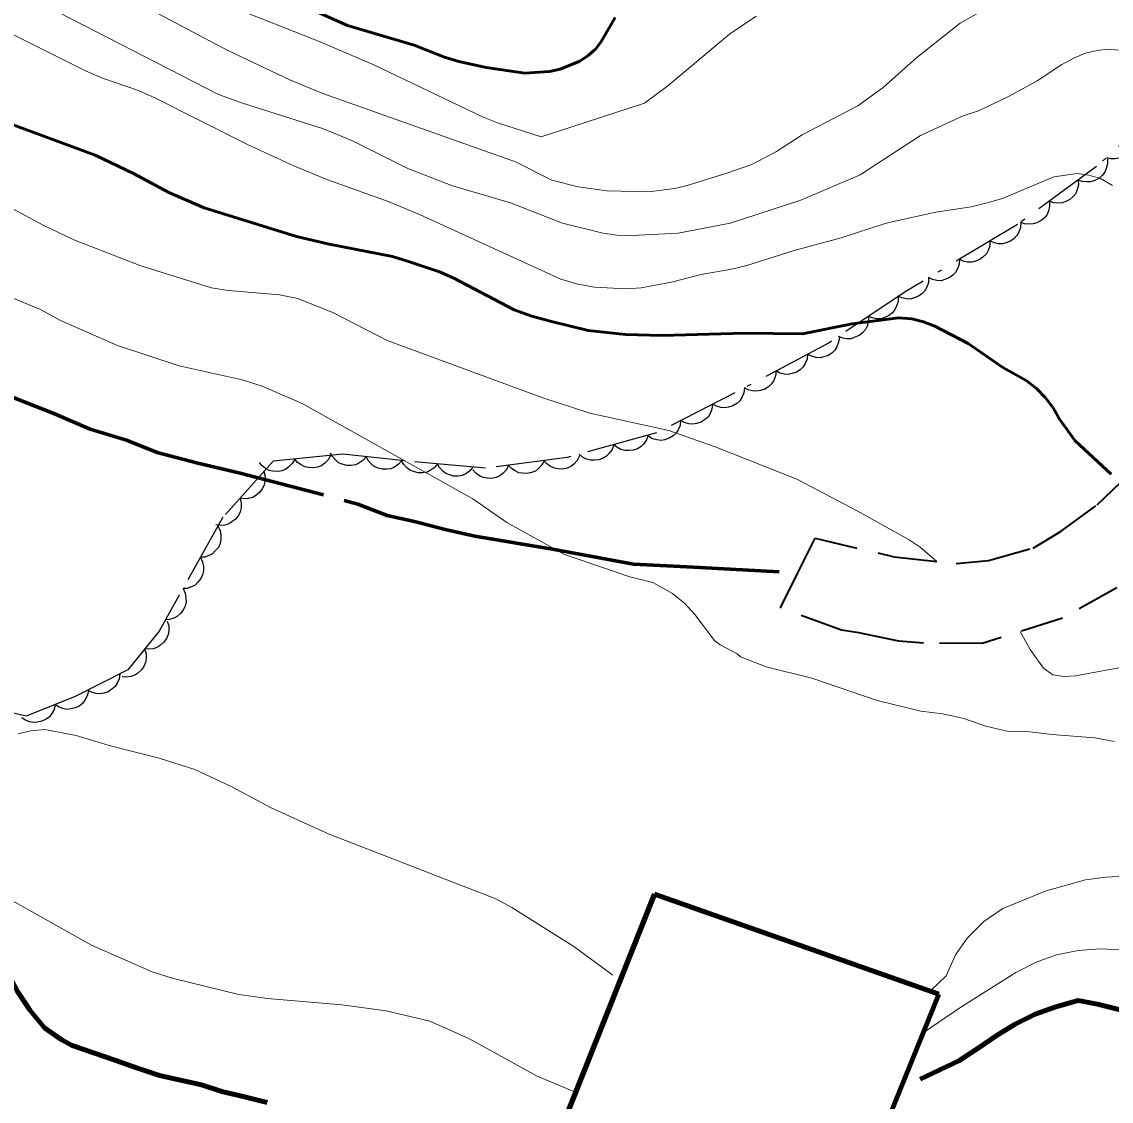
# Model space of a CAD drawing. Extents: x 356765 to 358572, y 5103174 to 5104650.
# Drawn here: x 357617.76 to 357663.4, y 5103477.26 to 5103522.49 of the extents above; entities that cross this region are included whole.
import ezdxf

# ---------------------------------------------------------------- set-up
doc = ezdxf.new("R2010")
doc.units = 0
doc.header["$LTSCALE"] = 0.6
for name, pattern in [('DOT_DASHED', [7.7, 5, -1.2, 0.3, -1.2]), ('LONG_DASHED', [7.5, 6, -1.5]), ('MEDIUM_DASHED', [4.5, 3, -1.5])]:
    doc.linetypes.add(name, pattern=pattern)
for name, color, linetype, lineweight in [('1', 7, 'Continuous', 53), ('10', 7, 'Continuous', 35), ('2', 7, 'Continuous', 13), ('21', 7, 'Continuous', 53), ('22', 7, 'Continuous', 35), ('37', 7, 'Continuous', 13), ('4', 7, 'Continuous', 90), ('44', 7, 'Continuous', 25)]:
    doc.layers.add(name, color=color, linetype=linetype, lineweight=lineweight)

msp = doc.modelspace()

# ---------------------------------------------------------------- linework, layer by layer
at = {"layer": '1'}
for points in [[(357642.61, 5103522.67), (357642.01, 5103521.63), (357641.79, 5103521.34), (357641.48, 5103521.08), (357641.14, 5103520.84), (357640.31, 5103520.5), (357639.86, 5103520.4), (357638.83, 5103520.34), (357637.21, 5103520.58), (357636.06, 5103520.83), (357635.46, 5103521.01), (357634.2, 5103521.51), (357631.4, 5103522.34), (357629.27, 5103523.28)], [(357663.4, 5103503.54), (357661.89, 5103504.93), (357661.24, 5103505.84), (357660.97, 5103506.32), (357660.65, 5103506.74), (357660.27, 5103507.12), (357659.84, 5103507.46), (357658.86, 5103508.01), (357657.41, 5103509.01), (357656.01, 5103509.74), (357655.53, 5103509.92), (357655.05, 5103510.05), (357654.49, 5103510.08), (357652.54, 5103509.83), (357650.47, 5103509.42), (357648.03, 5103509.44), (357644.59, 5103509.34), (357643.05, 5103509.38), (357641.49, 5103509.55), (357639.9, 5103509.94), (357639.12, 5103510.15), (357638.38, 5103510.42), (357635.86, 5103511.75), (357635.25, 5103512.01), (357633.96, 5103512.45), (357633.29, 5103512.65), (357630.63, 5103513.17), (357629.26, 5103513.5), (357625.39, 5103514.7), (357623.91, 5103515.34), (357622.44, 5103516.13), (357620.83, 5103516.9), (357616.21, 5103518.61)]]:
    msp.add_lwpolyline(points, dxfattribs=at)
at = {"layer": '10', "lineweight": 158}
msp.add_lwpolyline([(357656.18, 5103481.75), (357650.12, 5103466.77), (357648.7, 5103466.18), (357639.13, 5103469.94), (357638.32, 5103470.98), (357644.26, 5103485.93)], dxfattribs=at)
at = {"layer": '2'}
for points in [[(357658.16, 5103523.05), (357657.07, 5103522.43), (357655.25, 5103520.99), (357653.85, 5103519.74), (357652.79, 5103518.97), (357650.45, 5103517.75), (357649.37, 5103517.05), (357648.34, 5103516.51), (357647.26, 5103516.13), (357645.64, 5103515.63), (357645.11, 5103515.51), (357644.02, 5103515.37), (357642.28, 5103515.41), (357641.07, 5103515.58), (357639.96, 5103515.86), (357638.44, 5103516.62), (357630.37, 5103519.48), (357629.01, 5103520.05), (357626.39, 5103521.29), (357617.83, 5103525.82)], [(357663.7, 5103521.3), (357663.27, 5103521.34), (357662.81, 5103521.29), (357662.31, 5103521.17), (357661.83, 5103520.96), (357661.33, 5103520.7), (357660.3, 5103520.01), (357659.1, 5103519.36), (357657.84, 5103518.76), (357657.2, 5103518.55), (357655.41, 5103517.72), (357652.88, 5103516.08), (357650.39, 5103515.01), (357647.44, 5103514.05), (357645.25, 5103513.63), (357643.31, 5103513.54), (357642.7, 5103513.55), (357642.1, 5103513.63), (357640.41, 5103514.05), (357638.23, 5103514.91), (357635.8, 5103515.62), (357633.93, 5103516.34), (357631.61, 5103517.5), (357630.4, 5103518.01), (357626.96, 5103519.09), (357625.99, 5103519.44), (357619.31, 5103522.88)], [(357648.52, 5103522.72), (357647.41, 5103521.97), (357644.82, 5103519.8), (357643.85, 5103519.08), (357639.51, 5103517.67), (357637.69, 5103518.26), (357637.06, 5103518.51), (357632.53, 5103520.67), (357630.18, 5103521.68), (357627.14, 5103522.88)], [(357663.45, 5103515.63), (357662.95, 5103515.92), (357662.46, 5103516.07), (357661.97, 5103516.13), (357661, 5103516), (357658.85, 5103515.09), (357658.2, 5103514.9), (357657.53, 5103514.73), (357656.05, 5103514.51), (357653.97, 5103514.05), (357652.09, 5103513.44), (357650.12, 5103512.9), (357648.13, 5103512.28), (357647.49, 5103512.13), (357646.22, 5103511.9), (357644.97, 5103511.58), (357643.71, 5103511.34), (357643.07, 5103511.3), (357641.75, 5103511.37), (357641.05, 5103511.49), (357640.34, 5103511.7), (357634.42, 5103514.41), (357633.15, 5103514.94), (357630.54, 5103515.88), (357629.18, 5103516.44), (357627.18, 5103517.36), (357623.3, 5103519.32), (357622.61, 5103519.62), (357621.14, 5103520.13), (357620.43, 5103520.43), (357616.9, 5103522.19)], [(357626.99, 5103507.49), (357624.35, 5103508.08), (357621.76, 5103508.93), (357619.37, 5103509.97), (357618.54, 5103510.43), (357617.18, 5103511), (357616.5, 5103511.37), (357613.96, 5103512.49), (357613.13, 5103512.96), (357612.41, 5103513.26), (357611.13, 5103513.97), (357609.63, 5103515), (357608.95, 5103515.38), (357606.78, 5103516.79), (357606.02, 5103517.21), (357599.85, 5103519.08), (357598.13, 5103519.55), (357595.36, 5103519.91), (357594.48, 5103520.11), (357592.84, 5103520.53)], [(357656.1, 5103499.88), (357655.39, 5103500.47), (357654.94, 5103500.78), (357652.75, 5103502), (357650.23, 5103503.33), (357646.81, 5103504.68), (357644.86, 5103505.36), (357641.56, 5103506.09), (357639.58, 5103506.74), (357633.07, 5103509.13), (357630.81, 5103510.3), (357629.32, 5103510.9), (357628.55, 5103511.05), (357626.41, 5103511.23), (357625.71, 5103511.34), (357622.74, 5103512.26), (357619.93, 5103513.36), (357618.65, 5103513.97), (357617.35, 5103514.66)], [(357663.53, 5103492.34), (357662.72, 5103492.49), (357660.91, 5103492.62), (357659.99, 5103492.74), (357659.1, 5103492.75), (357658.14, 5103492.98), (357657.23, 5103493.3), (357656.35, 5103493.49), (357655.43, 5103493.61), (357653.59, 5103494.05), (357650.85, 5103494.99), (357648.94, 5103495.46), (357647.87, 5103495.88), (357647.73, 5103496.01), (357647.02, 5103496.38), (357646.78, 5103496.57), (357645.95, 5103497.66), (357645.53, 5103498.11), (357645.02, 5103498.53), (357644.19, 5103498.99), (357643.23, 5103499.23), (357640.49, 5103500.17), (357638.08, 5103501.51), (357636.66, 5103502.5), (357629.5, 5103506.49), (357627.83, 5103507.22), (357626.99, 5103507.49)], [(357664.93, 5103495.65), (357661.91, 5103495.09), (357661.41, 5103495.05), (357660.95, 5103495.13), (357660.57, 5103495.4), (357660.01, 5103496.19), (357659.58, 5103496.94)], [(357642.52, 5103482.54), (357640.89, 5103483.74), (357638.29, 5103485.38), (357637.61, 5103485.74), (357630.63, 5103488.45), (357628.21, 5103489.55), (357626.55, 5103490.43), (357625, 5103491.16), (357623.51, 5103491.63), (357621.42, 5103492.17), (357620.03, 5103492.59), (357618.72, 5103492.83), (357618.14, 5103492.78), (357617.61, 5103492.66)], [(357655.84, 5103481.9), (357656.49, 5103482.52), (357656.87, 5103483.39), (357657.37, 5103484.09), (357658.06, 5103484.79), (357658.86, 5103485.33), (357660.67, 5103486.08), (357662.32, 5103486.54), (357663.17, 5103486.65), (357663.99, 5103486.69)], [(357640.84, 5103477.68), (357639.32, 5103478.33), (357636.52, 5103479.88), (357634.85, 5103480.62), (357633.02, 5103481.05), (357631.17, 5103481.3), (357628.05, 5103481.56), (357626.85, 5103481.73), (357624.06, 5103482.41), (357623.22, 5103482.68), (357620.68, 5103483.8), (357616.68, 5103486.03)], [(357655.52, 5103480.12), (357657.1, 5103481.2), (357659.41, 5103482.66), (357660.25, 5103483.08), (357661.11, 5103483.39), (357662.01, 5103483.57), (357662.94, 5103483.65), (357664.68, 5103483.56)]]:
    msp.add_lwpolyline(points, dxfattribs=at)
at = {"layer": '21', "linetype": 'MEDIUM_DASHED', "lineweight": 35}
msp.add_lwpolyline([(357663.63, 5103498.77), (357661.36, 5103497.5), (357658, 5103496.44), (357655.54, 5103496.45), (357654.5, 5103496.54), (357652.83, 5103496.89), (357652.1, 5103497), (357649.55, 5103497.93), (357650.27, 5103499.4), (357650.99, 5103500.85), (357654.31, 5103500.07), (357656.91, 5103499.79), (357658.26, 5103499.92), (357660.13, 5103500.44), (357661.31, 5103501.14), (357662.81, 5103502.25), (357664.29, 5103503.67)], dxfattribs=at)
at = {"layer": '22', "linetype": 'LONG_DASHED', "lineweight": 70}
msp.add_lwpolyline([(357616.67, 5103507.03), (357619.1, 5103506.07), (357620.62, 5103505.42), (357622.14, 5103504.96), (357623.43, 5103504.44), (357625.08, 5103504.01), (357626.91, 5103503.58), (357631.84, 5103502.28), (357633.06, 5103501.8), (357634.21, 5103501.55), (357635.5, 5103501.22), (357636.73, 5103500.93), (357639.99, 5103500.39), (357643.39, 5103499.76), (357645.9, 5103499.64), (357650.27, 5103499.4)], dxfattribs=at)
at = {"layer": '37', "lineweight": 90}
msp.add_line((357644.26, 5103485.93), (357656.18, 5103481.75), dxfattribs=at)
at = {"layer": '4'}
for points in [[(357616.01, 5103484.2), (357616.71, 5103483.51), (357617.14, 5103482.68), (357617.57, 5103481.86), (357618.11, 5103481.06), (357618.7, 5103480.34), (357619.41, 5103479.84), (357619.86, 5103479.59), (357621.7, 5103478.97), (357622.61, 5103478.65), (357623.53, 5103478.34), (357624.41, 5103478.14), (357625.29, 5103477.95), (357626.13, 5103477.67), (357627.09, 5103477.44), (357628.04, 5103477.2)], [(357655.4, 5103478.19), (357657.02, 5103478.95), (357657.82, 5103479.49), (357658.62, 5103480.03), (357659.38, 5103480.49), (357660.21, 5103480.91), (357661.08, 5103481.22), (357662.02, 5103481.48), (357662.83, 5103481.33), (357663.78, 5103481.09)]]:
    msp.add_lwpolyline(points, dxfattribs=at)
at = {"layer": '44', "linetype": 'DOT_DASHED'}
msp.add_lwpolyline([(357665.91, 5103519.29), (357662.79, 5103516.42), (357659.48, 5103514), (357654.77, 5103511.18), (357651.58, 5103509.04), (357647.63, 5103506.94), (357644.35, 5103505.27), (357640.6, 5103504.23), (357637.19, 5103503.78), (357633.81, 5103504.09), (357631.2, 5103504.37), (357628.29, 5103504.08), (357626.18, 5103501.73), (357624.35, 5103498.46), (357623.51, 5103496.96), (357622.2, 5103495.34), (357619.99, 5103494.22), (357617.94, 5103493.4), (357614.42, 5103494.18)], dxfattribs=at)
at = {"layer": '44'}
for points in [[(357664.3, 5103517.81), (357664.33, 5103517.6), (357664.3, 5103517.4), (357664.26, 5103517.24), (357664.16, 5103517.09), (357664.04, 5103516.96), (357663.88, 5103516.85), (357663.73, 5103516.78), (357663.56, 5103516.75), (357663.37, 5103516.75), (357663.2, 5103516.79)], [(357663.24, 5103516.75), (357663.24, 5103516.54), (357663.19, 5103516.34), (357663.13, 5103516.19), (357663.02, 5103516.05), (357662.88, 5103515.93), (357662.71, 5103515.84), (357662.55, 5103515.79), (357662.38, 5103515.78), (357662.19, 5103515.8), (357662.02, 5103515.86)], [(357662.02, 5103515.86), (357662.03, 5103515.65), (357661.98, 5103515.46), (357661.92, 5103515.3), (357661.81, 5103515.17), (357661.67, 5103515.04), (357661.5, 5103514.96), (357661.34, 5103514.9), (357661.17, 5103514.89), (357660.98, 5103514.91), (357660.81, 5103514.98)], [(357660.81, 5103514.98), (357660.82, 5103514.77), (357660.77, 5103514.57), (357660.71, 5103514.42), (357660.6, 5103514.28), (357660.46, 5103514.16), (357660.29, 5103514.07), (357660.13, 5103514.02), (357659.96, 5103514.01), (357659.77, 5103514.03), (357659.6, 5103514.09)], [(357659.61, 5103514.08), (357659.6, 5103513.87), (357659.53, 5103513.68), (357659.45, 5103513.53), (357659.33, 5103513.41), (357659.18, 5103513.3), (357659, 5103513.23), (357658.84, 5103513.19), (357658.67, 5103513.19), (357658.49, 5103513.23), (357658.32, 5103513.31)], [(357658.32, 5103513.31), (357658.31, 5103513.1), (357658.24, 5103512.91), (357658.17, 5103512.76), (357658.04, 5103512.64), (357657.89, 5103512.53), (357657.71, 5103512.46), (357657.56, 5103512.42), (357657.38, 5103512.42), (357657.2, 5103512.46), (357657.04, 5103512.54)], [(357657.04, 5103512.54), (357657.03, 5103512.33), (357656.96, 5103512.14), (357656.88, 5103511.99), (357656.76, 5103511.87), (357656.61, 5103511.76), (357656.43, 5103511.69), (357656.27, 5103511.64), (357656.09, 5103511.65), (357655.91, 5103511.69), (357655.75, 5103511.77)], [(357655.75, 5103511.77), (357655.74, 5103511.56), (357655.67, 5103511.37), (357655.59, 5103511.22), (357655.47, 5103511.09), (357655.32, 5103510.99), (357655.14, 5103510.92), (357654.98, 5103510.87), (357654.81, 5103510.88), (357654.63, 5103510.92), (357654.46, 5103511)], [(357654.47, 5103510.98), (357654.47, 5103510.77), (357654.41, 5103510.58), (357654.34, 5103510.43), (357654.23, 5103510.3), (357654.08, 5103510.18), (357653.91, 5103510.1), (357653.75, 5103510.05), (357653.58, 5103510.05), (357653.39, 5103510.08), (357653.23, 5103510.14)], [(357653.23, 5103510.14), (357653.23, 5103509.94), (357653.17, 5103509.74), (357653.1, 5103509.59), (357652.98, 5103509.46), (357652.84, 5103509.34), (357652.66, 5103509.27), (357652.51, 5103509.21), (357652.33, 5103509.21), (357652.15, 5103509.24), (357651.98, 5103509.31)], [(357652.01, 5103509.27), (357651.98, 5103509.06), (357651.91, 5103508.87), (357651.82, 5103508.73), (357651.69, 5103508.61), (357651.54, 5103508.51), (357651.36, 5103508.45), (357651.2, 5103508.41), (357651.02, 5103508.43), (357650.84, 5103508.48), (357650.68, 5103508.56)], [(357650.68, 5103508.56), (357650.66, 5103508.36), (357650.58, 5103508.17), (357650.5, 5103508.03), (357650.37, 5103507.91), (357650.21, 5103507.81), (357650.03, 5103507.75), (357649.87, 5103507.71), (357649.7, 5103507.73), (357649.52, 5103507.77), (357649.36, 5103507.86)], [(357649.36, 5103507.86), (357649.34, 5103507.65), (357649.26, 5103507.46), (357649.17, 5103507.32), (357649.04, 5103507.2), (357648.89, 5103507.1), (357648.71, 5103507.04), (357648.55, 5103507.01), (357648.37, 5103507.02), (357648.19, 5103507.07), (357648.03, 5103507.15)], [(357648.04, 5103507.15), (357648.01, 5103506.94), (357647.93, 5103506.75), (357647.84, 5103506.61), (357647.71, 5103506.5), (357647.55, 5103506.4), (357647.37, 5103506.34), (357647.21, 5103506.31), (357647.04, 5103506.33), (357646.86, 5103506.38), (357646.7, 5103506.47)], [(357646.7, 5103506.47), (357646.67, 5103506.26), (357646.59, 5103506.07), (357646.51, 5103505.93), (357646.37, 5103505.82), (357646.22, 5103505.72), (357646.03, 5103505.66), (357645.87, 5103505.63), (357645.7, 5103505.65), (357645.52, 5103505.7), (357645.36, 5103505.79)], [(357645.36, 5103505.79), (357645.34, 5103505.58), (357645.26, 5103505.39), (357645.17, 5103505.25), (357645.04, 5103505.14), (357644.88, 5103505.04), (357644.7, 5103504.98), (357644.54, 5103504.95), (357644.36, 5103504.97), (357644.18, 5103505.02), (357644.03, 5103505.11)], [(357644, 5103505.17), (357643.93, 5103504.98), (357643.82, 5103504.81), (357643.7, 5103504.69), (357643.55, 5103504.6), (357643.38, 5103504.54), (357643.19, 5103504.52), (357643.02, 5103504.52), (357642.86, 5103504.57), (357642.69, 5103504.66), (357642.56, 5103504.77)], [(357642.56, 5103504.77), (357642.49, 5103504.57), (357642.37, 5103504.41), (357642.26, 5103504.29), (357642.11, 5103504.2), (357641.93, 5103504.13), (357641.74, 5103504.12), (357641.58, 5103504.12), (357641.41, 5103504.17), (357641.25, 5103504.25), (357641.11, 5103504.37)], [(357629.2, 5103504.17), (357629.1, 5103503.99), (357628.95, 5103503.84), (357628.82, 5103503.74), (357628.66, 5103503.68), (357628.48, 5103503.65), (357628.28, 5103503.66), (357628.12, 5103503.69), (357627.97, 5103503.77), (357627.82, 5103503.88), (357627.71, 5103504.02)], [(357630.69, 5103504.32), (357630.59, 5103504.14), (357630.45, 5103503.99), (357630.31, 5103503.89), (357630.15, 5103503.83), (357629.97, 5103503.8), (357629.78, 5103503.81), (357629.62, 5103503.84), (357629.46, 5103503.92), (357629.31, 5103504.03), (357629.2, 5103504.17)], [(357632.18, 5103504.26), (357632.05, 5103504.11), (357631.88, 5103503.99), (357631.73, 5103503.92), (357631.55, 5103503.9), (357631.37, 5103503.9), (357631.18, 5103503.95), (357631.03, 5103504.01), (357630.9, 5103504.13), (357630.78, 5103504.27), (357630.69, 5103504.42)], [(357633.67, 5103504.1), (357633.54, 5103503.95), (357633.37, 5103503.83), (357633.22, 5103503.76), (357633.04, 5103503.74), (357632.86, 5103503.74), (357632.68, 5103503.79), (357632.52, 5103503.85), (357632.39, 5103503.97), (357632.27, 5103504.11), (357632.18, 5103504.26)], [(357635.17, 5103503.97), (357635.03, 5103503.8), (357634.87, 5103503.69), (357634.72, 5103503.62), (357634.54, 5103503.59), (357634.36, 5103503.59), (357634.17, 5103503.64), (357634.02, 5103503.7), (357633.88, 5103503.81), (357633.76, 5103503.94), (357633.67, 5103504.1)], [(357639.64, 5103504.1), (357639.54, 5103503.92), (357639.4, 5103503.77), (357639.28, 5103503.66), (357639.11, 5103503.6), (357638.93, 5103503.56), (357638.74, 5103503.57), (357638.58, 5103503.59), (357638.42, 5103503.67), (357638.27, 5103503.77), (357638.15, 5103503.91)], [(357641.12, 5103504.3), (357641.03, 5103504.11), (357640.89, 5103503.96), (357640.76, 5103503.86), (357640.6, 5103503.79), (357640.42, 5103503.75), (357640.23, 5103503.76), (357640.07, 5103503.78), (357639.91, 5103503.86), (357639.76, 5103503.97), (357639.64, 5103504.1)], [(357627.9, 5103503.64), (357627.95, 5103503.44), (357627.94, 5103503.24), (357627.91, 5103503.07), (357627.83, 5103502.92), (357627.72, 5103502.77), (357627.57, 5103502.65), (357627.43, 5103502.56), (357627.26, 5103502.52), (357627.07, 5103502.5), (357626.9, 5103502.53)], [(357636.66, 5103503.83), (357636.53, 5103503.67), (357636.36, 5103503.55), (357636.21, 5103503.48), (357636.04, 5103503.45), (357635.85, 5103503.45), (357635.67, 5103503.5), (357635.52, 5103503.56), (357635.38, 5103503.67), (357635.25, 5103503.81), (357635.17, 5103503.97)], [(357638.15, 5103503.91), (357638.06, 5103503.72), (357637.92, 5103503.57), (357637.79, 5103503.47), (357637.63, 5103503.4), (357637.45, 5103503.36), (357637.25, 5103503.37), (357637.09, 5103503.39), (357636.93, 5103503.47), (357636.78, 5103503.58), (357636.66, 5103503.71)], [(357626.9, 5103502.53), (357626.95, 5103502.32), (357626.94, 5103502.12), (357626.91, 5103501.96), (357626.83, 5103501.8), (357626.71, 5103501.65), (357626.56, 5103501.54), (357626.43, 5103501.45), (357626.26, 5103501.4), (357626.07, 5103501.39), (357625.89, 5103501.41)], [(357625.97, 5103501.36), (357626.06, 5103501.17), (357626.1, 5103500.97), (357626.1, 5103500.8), (357626.06, 5103500.63), (357625.99, 5103500.46), (357625.86, 5103500.32), (357625.75, 5103500.2), (357625.59, 5103500.12), (357625.42, 5103500.06), (357625.24, 5103500.05)], [(357625.24, 5103500.05), (357625.33, 5103499.86), (357625.37, 5103499.66), (357625.37, 5103499.49), (357625.33, 5103499.32), (357625.25, 5103499.16), (357625.13, 5103499.01), (357625.02, 5103498.89), (357624.86, 5103498.81), (357624.68, 5103498.75), (357624.51, 5103498.74)], [(357624.51, 5103498.74), (357624.6, 5103498.55), (357624.63, 5103498.35), (357624.64, 5103498.19), (357624.6, 5103498.01), (357624.52, 5103497.85), (357624.4, 5103497.7), (357624.28, 5103497.58), (357624.13, 5103497.5), (357623.95, 5103497.44), (357623.77, 5103497.43)], [(357623.85, 5103497.38), (357623.91, 5103497.18), (357623.91, 5103496.97), (357623.89, 5103496.81), (357623.82, 5103496.65), (357623.71, 5103496.5), (357623.57, 5103496.37), (357623.44, 5103496.28), (357623.27, 5103496.22), (357623.08, 5103496.2), (357622.9, 5103496.21)], [(357622.9, 5103496.21), (357622.97, 5103496.01), (357622.97, 5103495.81), (357622.94, 5103495.64), (357622.87, 5103495.48), (357622.77, 5103495.33), (357622.62, 5103495.2), (357622.49, 5103495.11), (357622.32, 5103495.06), (357622.14, 5103495.03), (357621.96, 5103495.04)], [(357621.86, 5103495.17), (357621.84, 5103494.96), (357621.75, 5103494.78), (357621.67, 5103494.64), (357621.53, 5103494.52), (357621.38, 5103494.42), (357621.19, 5103494.36), (357621.03, 5103494.33), (357620.86, 5103494.35), (357620.68, 5103494.4), (357620.52, 5103494.49)], [(357620.55, 5103494.44), (357620.5, 5103494.24), (357620.4, 5103494.06), (357620.3, 5103493.93), (357620.16, 5103493.82), (357620, 5103493.74), (357619.81, 5103493.7), (357619.65, 5103493.68), (357619.47, 5103493.72), (357619.3, 5103493.78), (357619.15, 5103493.88)], [(357619.15, 5103493.88), (357619.11, 5103493.68), (357619.01, 5103493.5), (357618.91, 5103493.37), (357618.77, 5103493.27), (357618.6, 5103493.18), (357618.42, 5103493.14), (357618.25, 5103493.13), (357618.08, 5103493.16), (357617.91, 5103493.23), (357617.76, 5103493.33)]]:
    msp.add_lwpolyline(points, dxfattribs=at)

doc.saveas('drawing.dxf')
